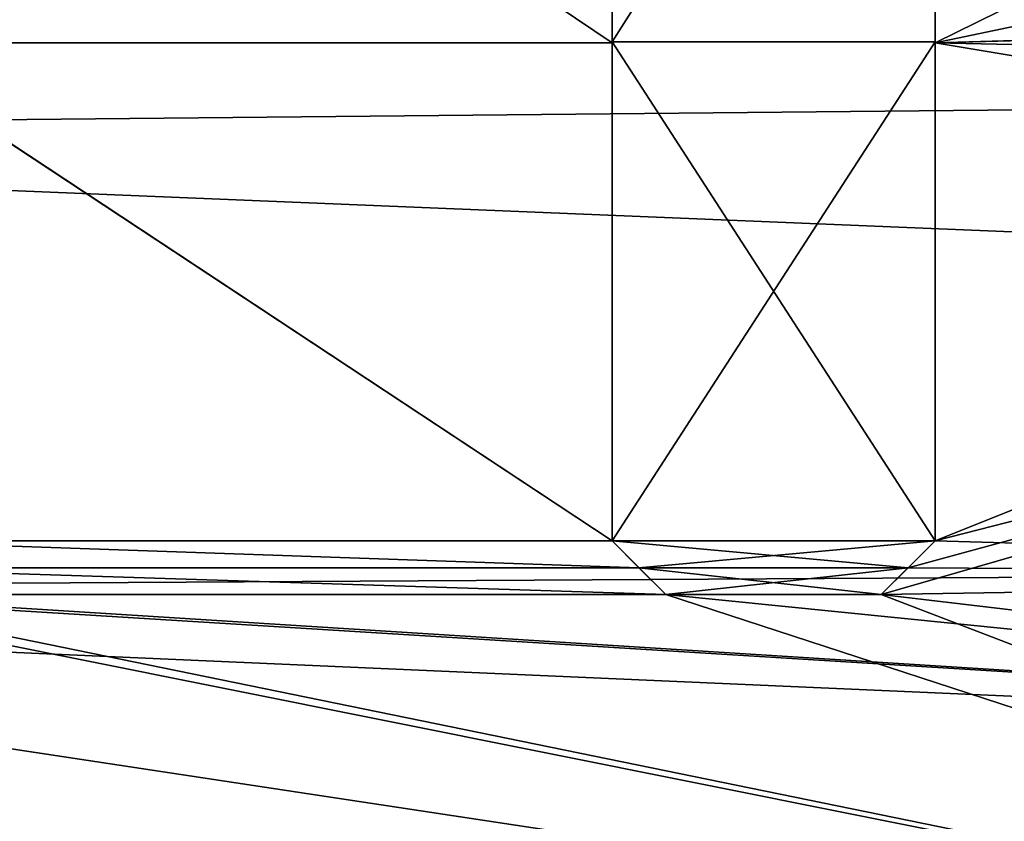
# Model space of a CAD drawing. Header units: metres. Extents: x -31 to 116, y -82 to 82.
# Tile 389 of 656: x 25.5 to 34.64, y -21.5 to -14.06. Entities that reach past the tile are written whole.
import ezdxf

# ---------------------------------------------------------------- set-up
doc = ezdxf.new("R2010")
doc.units = ezdxf.units.M
doc.layers.add('solid_80000000GA_10_1', color=7, linetype='CONTINUOUS')

msp = doc.modelspace()

# ---------------------------------------------------------------- linework, layer by layer
at = {"layer": 'solid_80000000GA_10_1'}
for points in [[(12.5, -10.777929, 57.631008), (103, -9.542365, 60.248993), (103, -14.238694, 59.314892)], [(12.5, -10.777946, -57.631004), (103, -14.238865, -59.31485), (103, -9.542414, -60.248985)], [(31, -14.276858, 59.247536), (31, -9.566296, 60.187901), (24, -9.566784, 60.064102)], [(31, -14.276858, 59.247536), (24, -9.566784, 60.064102), (24, -14.277286, 59.121742)], [(24, -9.569173, -60.063721), (31, -9.568674, -60.187523), (31, -14.278933, -59.247032)], [(24, -14.279369, -59.121235), (24, -9.569173, -60.063721), (31, -14.278933, -59.247032)], [(31, -9.55534, -63.535469), (31, -14.267067, -62.645931), (31, -9.568674, -60.187523)], [(34, -9.556292, -63.535324), (31, -14.267067, -62.645931), (31, -9.55534, -63.535469)], [(31, -14.267084, 62.645927), (34, -14.267067, 62.645931), (34, -9.55534, 63.535469)], [(31, -14.267084, 62.645927), (34, -9.55534, 63.535469), (31, -9.55537, 63.535465)], [(31, -14.267084, 62.645927), (31, -9.55537, 63.535465), (31, -9.566296, 60.187901)], [(34, -14.268104, -62.645687), (31, -14.267067, -62.645931), (34, -9.556292, -63.535324)], [(31, -14.267084, 62.645927), (31, -9.566296, 60.187901), (31, -14.276858, 59.247536)], [(31, -14.267067, -62.645931), (31, -14.278933, -59.247032), (31, -9.568674, -60.187523)], [(34, -9.55534, 63.535469), (34, -14.267067, 62.645931), (34, -9.566087, 60.240959)], [(34, -14.268104, -62.645687), (34, -9.556292, -63.535324), (34, -9.568461, -60.240578)], [(40.099998, -11.272637, 60.053425), (34, -9.566087, 60.240959), (34, -14.276675, 59.301441)], [(34, -14.267067, 62.645931), (34, -14.276675, 59.301441), (34, -9.566087, 60.240959)], [(40.099998, -12.999999, -59.703316), (34, -14.278747, -59.300938), (34, -9.568461, -60.240578)], [(34, -14.268104, -62.645687), (34, -9.568461, -60.240578), (34, -14.278747, -59.300938)], [(12.5, -15.116064, 56.648037), (12.5, -10.777929, 57.631008), (103, -14.238694, 59.314892)], [(12.5, -10.777946, -57.631004), (12.5, -15.116093, -56.648029), (103, -14.238865, -59.31485)], [(40.099998, -12.999999, 59.703316), (40.099998, -11.272637, 60.053425), (34, -14.276675, 59.301441)], [(40.099998, -12.999999, -59.703316), (43.5, -13.999999, -59.537735), (34, -14.278747, -59.300938)], [(40.099998, -12.999999, 59.703316), (34, -14.276675, 59.301441), (43.5, -13.999999, 59.537735)], [(43.5, -13.999999, -59.537735), (44.944008, -14.517415, -59.439636), (34, -14.278747, -59.300938)], [(44.5, -13.999999, 59.555668), (34, -14.276675, 59.301441), (44.944008, -16.099348, 59.030811)], [(44.5, -13.999999, 59.555668), (43.5, -13.999999, 59.537735), (34, -14.276675, 59.301441)], [(12.5, -15.116064, 56.648037), (103, -14.238694, 59.314892), (103, -18.848118, 58.015034)], [(12.5, -15.116093, -56.648029), (103, -18.847979, -58.015087), (103, -14.238865, -59.31485)], [(31, -18.9, 57.938675), (31, -14.276858, 59.247536), (24, -14.277286, 59.121742)], [(31, -18.9, 57.938675), (24, -14.277286, 59.121742), (24, -18.9, 57.810139)], [(24, -14.279369, -59.121235), (31, -14.278933, -59.247032), (31, -18.9, -57.938675)], [(24, -18.9, -57.810139), (24, -14.279369, -59.121235), (31, -18.9, -57.938675)], [(31, -14.267067, -62.645931), (31, -18.9, -61.407269), (31, -14.278933, -59.247032)], [(34, -18.9, -61.407269), (31, -18.9, -61.407269), (31, -14.267067, -62.645931)], [(34, -14.268104, -62.645687), (34, -18.9, -61.407269), (31, -14.267067, -62.645931)], [(31, -18.9, 61.407269), (34, -18.9, 61.407269), (34, -14.267067, 62.645931)], [(31, -14.267084, 62.645927), (31, -18.9, 61.407269), (34, -14.267067, 62.645931)], [(31, -14.267084, 62.645927), (31, -14.276858, 59.247536), (31, -18.9, 57.938675)], [(31, -14.267084, 62.645927), (31, -18.9, 57.938675), (31, -18.9, 61.407269)], [(31, -18.9, -61.407269), (31, -18.9, -57.938675), (31, -14.278933, -59.247032)], [(34, -14.267067, 62.645931), (34, -18.9, 61.407269), (34, -14.276675, 59.301441)], [(34, -14.268104, -62.645687), (34, -14.278747, -59.300938), (34, -18.9, -57.993755)], [(34, -14.268104, -62.645687), (34, -18.9, -57.993755), (34, -18.9, -61.407269)], [(34, -14.276675, 59.301441), (34, -18.9, 57.993755), (44.944008, -16.099348, 59.030811)], [(34, -18.9, 61.407269), (34, -18.9, 57.993755), (34, -14.276675, 59.301441)], [(44.944008, -14.517415, -59.439636), (34, -18.9, -57.993755), (34, -14.278747, -59.300938)], [(44.944008, -14.517415, -59.439636), (44.944008, -19.212637, -58.092171), (34, -18.9, -57.993755)], [(12.5, -19.366768, 55.339161), (12.5, -15.116064, 56.648037), (103, -18.848118, 58.015034)], [(12.5, -15.116093, -56.648029), (12.5, -19.366802, -55.339149), (103, -18.847979, -58.015087)], [(33.5, -19.4, 57.81921), (44.944008, -20.75223, 57.56015), (44.944008, -16.099348, 59.030811)], [(33.749725, -19.150272, 57.90699), (33.5, -19.4, 57.81921), (44.944008, -16.099348, 59.030811)], [(34, -18.9, 57.993755), (33.749725, -19.150272, 57.90699), (44.944008, -16.099348, 59.030811)], [(12.5, -19.366802, -55.339149), (103, -23.341593, -56.357498), (103, -18.847979, -58.015087)], [(12.5, -19.366768, 55.339161), (103, -18.848118, 58.015034), (103, -23.341688, 56.357452)], [(31.250088, -19.150087, 57.861095), (24, -18.9, 57.810139), (23.749723, -19.150274, 57.723114)], [(23.749899, -19.150099, -57.723175), (24, -18.9, -57.810139), (31.250242, -19.15024, -57.86105)], [(24, -18.9, -57.810139), (31, -18.9, -57.938675), (31.250242, -19.15024, -57.86105)], [(31.250088, -19.150087, 57.861095), (31, -18.9, 57.938675), (24, -18.9, 57.810139)], [(31.5, -19.4, -61.251144), (31.250242, -19.15024, -57.86105), (31, -18.9, -57.938675)], [(31.5, -19.4, -61.251144), (31, -18.9, -57.938675), (31, -18.9, -61.407269)], [(31.5, -19.4, 61.251144), (31, -18.9, 57.938675), (31.250088, -19.150087, 57.861095)], [(31.250181, -19.150181, 61.329708), (31, -18.9, 57.938675), (31.5, -19.4, 61.251144)], [(31.250181, -19.150181, 61.329708), (31, -18.9, 61.407269), (31, -18.9, 57.938675)], [(31.250181, -19.150181, -61.329708), (31.5, -19.4, -61.251144), (31, -18.9, -61.407269)], [(33.749817, -19.150181, -61.329708), (31.250181, -19.150181, -61.329708), (31, -18.9, -61.407269)], [(33.749817, -19.150181, -61.329708), (31, -18.9, -61.407269), (34, -18.9, -61.407269)], [(31.250181, -19.150181, 61.329708), (34, -18.9, 61.407269), (31, -18.9, 61.407269)], [(31.250181, -19.150181, 61.329708), (33.749817, -19.150181, 61.329708), (34, -18.9, 61.407269)], [(33.5, -19.4, -61.251144), (34, -18.9, -57.993755), (33.749901, -19.150099, -57.907051)], [(33.749817, -19.150181, -61.329708), (34, -18.9, -57.993755), (33.5, -19.4, -61.251144)], [(33.5, -19.4, 61.251144), (33.749725, -19.150272, 57.90699), (34, -18.9, 57.993755)], [(33.5, -19.4, 61.251144), (34, -18.9, 57.993755), (34, -18.9, 61.407269)], [(33.749817, -19.150181, 61.329708), (33.5, -19.4, 61.251144), (34, -18.9, 61.407269)], [(33.749817, -19.150181, -61.329708), (34, -18.9, -61.407269), (34, -18.9, -57.993755)], [(44.944008, -19.212637, -58.092171), (33.749901, -19.150099, -57.907051), (34, -18.9, -57.993755)], [(23.5, -19.4, -57.635067), (23.749899, -19.150099, -57.723175), (31.5, -19.4, -57.782387)], [(31.5, -19.4, 57.782387), (23.749723, -19.150274, 57.723114), (23.5, -19.4, 57.635067)], [(31.5, -19.4, 57.782387), (31.250088, -19.150087, 57.861095), (23.749723, -19.150274, 57.723114)], [(23.749899, -19.150099, -57.723175), (31.250242, -19.15024, -57.86105), (31.5, -19.4, -57.782387)], [(31.5, -19.4, 61.251144), (31.250088, -19.150087, 57.861095), (31.5, -19.4, 57.782387)], [(33.5, -19.4, -61.251144), (31.5, -19.4, -61.251144), (31.250181, -19.150181, -61.329708)], [(33.749817, -19.150181, -61.329708), (33.5, -19.4, -61.251144), (31.250181, -19.150181, -61.329708)], [(31.250181, -19.150181, 61.329708), (31.5, -19.4, 61.251144), (33.749817, -19.150181, 61.329708)], [(31.5, -19.4, -61.251144), (31.5, -19.4, -57.782387), (31.250242, -19.15024, -57.86105)], [(31.5, -19.4, 61.251144), (33.5, -19.4, 61.251144), (33.749817, -19.150181, 61.329708)], [(44.944008, -19.212637, -58.092171), (33.5, -19.4, -57.81921), (33.749901, -19.150099, -57.907051)], [(33.5, -19.4, -61.251144), (33.749901, -19.150099, -57.907051), (33.5, -19.4, -57.81921)], [(33.5, -19.4, 61.251144), (33.5, -19.4, 57.81921), (33.749725, -19.150272, 57.90699)], [(44.944008, -19.212637, -58.092171), (44.944008, -23.786966, -56.373806), (33.5, -19.4, -57.81921)], [(12.5, -23.5058, 53.711929), (12.5, -19.366768, 55.339161), (103, -23.341688, 56.357452)], [(12.5, -19.366802, -55.339149), (12.5, -23.505836, -53.711914), (103, -23.341593, -56.357498)], [(44.944008, -23.786966, -56.373806), (23.04767, -20.471352, -57.254906), (23.04767, -19.4, -57.626736)], [(44.944008, -23.786966, -56.373806), (23.04767, -19.4, -57.626736), (23.5, -19.4, -57.635067)], [(44.944008, -20.75223, 57.56015), (23.04767, -19.4, 57.626736), (23.04767, -23.726908, 55.984234)], [(44.944008, -20.75223, 57.56015), (23.5, -19.4, 57.635067), (23.04767, -19.4, 57.626736)], [(44.944008, -23.786966, -56.373806), (23.5, -19.4, -57.635067), (31.5, -19.4, -57.782387)], [(31.5, -19.4, 57.782387), (23.5, -19.4, 57.635067), (44.944008, -20.75223, 57.56015)], [(44.944008, -23.786966, -56.373806), (31.5, -19.4, -57.782387), (33.5, -19.4, -57.81921)], [(31.5, -19.4, -61.251144), (33.5, -19.4, -57.81921), (31.5, -19.4, -57.782387)], [(33.5, -19.4, -61.251144), (33.5, -19.4, -57.81921), (31.5, -19.4, -61.251144)], [(44.944008, -20.75223, 57.56015), (33.5, -19.4, 57.81921), (31.5, -19.4, 57.782387)], [(33.5, -19.4, 61.251144), (31.5, -19.4, 57.782387), (33.5, -19.4, 57.81921)], [(31.5, -19.4, 61.251144), (31.5, -19.4, 57.782387), (33.5, -19.4, 61.251144)], [(44.944008, -23.786966, -56.373806), (24.505907, -21.656109, -56.844608), (23.04767, -20.471352, -57.254906)], [(44.944008, -25.275887, 55.722126), (44.944008, -20.75223, 57.56015), (23.04767, -23.726908, 55.984234)]]:
    msp.add_3dface(points, dxfattribs=at)

doc.saveas('drawing.dxf')
